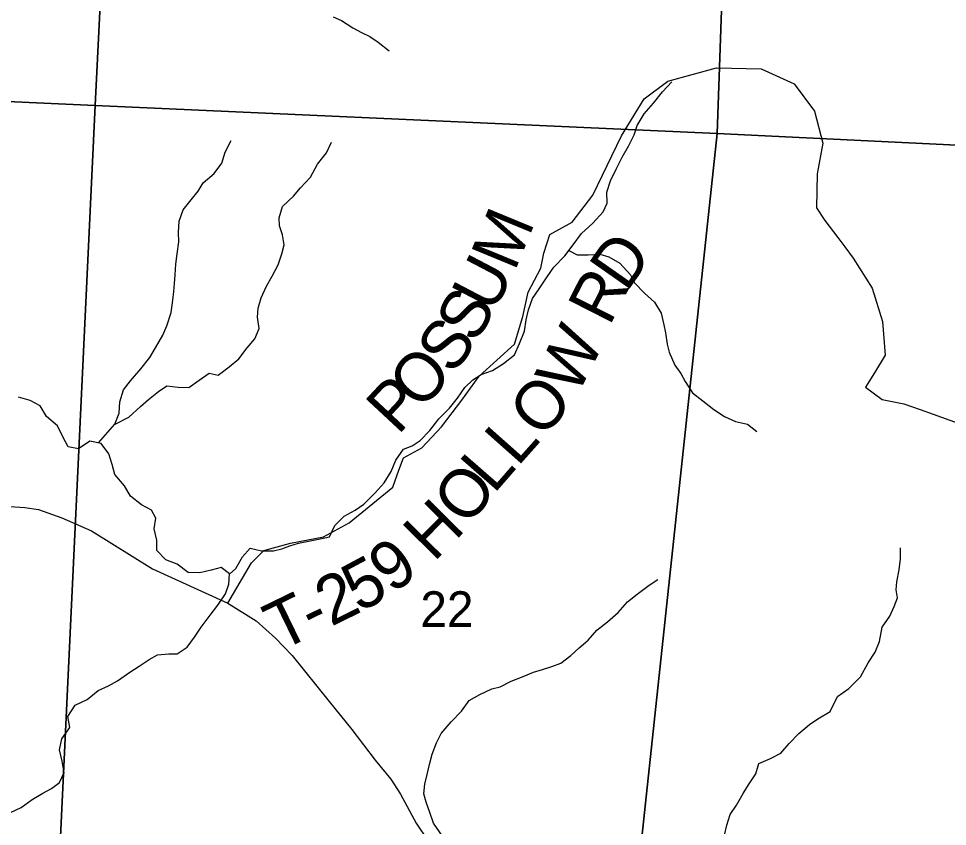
# Model space of a CAD drawing. Extents: x 1624196 to 2029251, y 146837 to 440034.
# Drawn here: x 1871132 to 1876880, y 255041 to 260043 of the extents above; entities that cross this region are included whole.
import ezdxf

# ---------------------------------------------------------------- set-up
doc = ezdxf.new("R2010")
doc.units = 0
for name, color, linetype in [('GM_X_Minor_River', 7, 'Continuous'), ('GM_X_Section', 7, 'Continuous'), ('GM_X_Section_Text', 7, 'Continuous'), ('GM_X_State_Route', 7, 'Continuous'), ('GM_X_Township_Road', 7, 'Continuous'), ('GM_X_Township_Road_Text', 7, 'Continuous'), ('GM_X_Township_ROW', 7, 'Continuous')]:
    doc.layers.add(name, color=color, linetype=linetype)

msp = doc.modelspace()

# ---------------------------------------------------------------- linework, layer by layer
at = {"layer": 'GM_X_Minor_River'}
for points in [[(1873078.7, 260053.8), (1873130.5, 260031.4), (1873200.1, 259986.8), (1873253.8, 259956.4), (1873305.6, 259931.9), (1873357.3, 259897.5), (1873424.8, 259842.9)], [(1872437.8, 256603.4), (1872476.1, 256638.6), (1872518.7, 256710.4), (1872565.1, 256764.1), (1872634.9, 256747.5), (1872708.8, 256746.9), (1872760.9, 256760.5), (1872811, 256778.1), (1872865.1, 256795.8), (1872937.2, 256809.2), (1872989.2, 256818.8), (1873057.3, 256834.3), (1873089.8, 256904.1), (1873146.2, 256961.7), (1873214.5, 256999.2), (1873268.7, 257036.9), (1873339.2, 257106.4), (1873393.7, 257168), (1873438.2, 257239.8), (1873466.7, 257309.6), (1873515.2, 257377.4), (1873567.4, 257397), (1873617.6, 257430.6), (1873678, 257492.2), (1873732.5, 257563.9), (1873799, 257631.4), (1873847.5, 257693.1), (1873894, 257758.8), (1873944.3, 257806.5), (1873994.6, 257840.1), (1874064.7, 257863.6), (1874133, 257907.1), (1874201.4, 257960.7), (1874231.9, 258030.5), (1874262.5, 258108.4), (1874273, 258178.4), (1874287.5, 258240.3), (1874312, 258310.2), (1874354.5, 258370), (1874403, 258443.7), (1874445.5, 258503.4), (1874512, 258575), (1874564.5, 258642.6), (1874615, 258712.3), (1874685.4, 258775.8), (1874750, 258847.4), (1874774.4, 258901.3), (1874772.9, 258969.4), (1874795.5, 259039.3), (1874832, 259115.1), (1874866.6, 259184.9), (1874907.1, 259252.7), (1874941.6, 259322.5), (1874960, 259380.4), (1875004.6, 259454.1), (1875061.1, 259519.8), (1875117.6, 259589.4), (1875174, 259651)], [(1871627.1, 257415.3), (1871669.3, 257465.9), (1871727.7, 257531.5), (1871754.3, 257599.4), (1871758.8, 257669.4), (1871781.4, 257745.4), (1871823.8, 257801.1), (1871888.3, 257874.7), (1871944.8, 257944.3), (1871979.3, 258004.1), (1872023.9, 258083.9), (1872050.3, 258141.7), (1872077, 258223.6), (1872087.6, 258299.6), (1872092, 258353.6), (1872096.4, 258403.6), (1872100.8, 258455.7), (1872105.3, 258521.7), (1872113.8, 258585.7), (1872124.4, 258661.7), (1872122.8, 258717.8), (1872125.4, 258787.9), (1872149.9, 258859.8), (1872200.4, 258921.4), (1872242.8, 258975.1), (1872275.2, 259027), (1872343.6, 259084.5), (1872390, 259148.2), (1872410.6, 259216.1), (1872447.1, 259287.9)], [(1871726.4, 257530), (1871814, 257574.9), (1871886.5, 257640.4), (1871936.8, 257684.1), (1871999.1, 257733.6), (1872049.4, 257769.3), (1872119.3, 257760.7), (1872185.2, 257758.2), (1872249.5, 257803.8), (1872311.8, 257847.3), (1872367.7, 257834.9), (1872436, 257886.4), (1872494.4, 257936), (1872546.9, 258003.7), (1872593.3, 258059.4), (1872621.8, 258125.2), (1872610.3, 258195.4), (1872614.8, 258249.4), (1872633.3, 258313.3), (1872665.8, 258387.2), (1872702.3, 258449), (1872738.8, 258518.8), (1872761.3, 258586.6), (1872775.8, 258642.6), (1872766.3, 258704.7), (1872746.7, 258759), (1872745.1, 258809), (1872765.6, 258878.9), (1872834.1, 258944.5), (1872876.5, 258996.2), (1872939, 259061.8), (1872981.6, 259141.6), (1873038.1, 259211.2), (1873068.6, 259279)], [(1874537, 258607.2), (1874590, 258580.4), (1874657.9, 258579.8), (1874729.9, 258585.3), (1874785.7, 258568.8), (1874853.4, 258528.2), (1874918.8, 258457.6), (1874944.3, 258407.4), (1875005.8, 258342.8), (1875067.3, 258288.3), (1875108.8, 258219.9), (1875126.2, 258147.7), (1875135.8, 258097.5), (1875145.2, 258027.4), (1875158.8, 257977.2), (1875194.1, 257896.9), (1875229.7, 257846.5), (1875257.3, 257796.2), (1875302.7, 257725.8), (1875366.3, 257677.3), (1875435.8, 257622.7), (1875501.4, 257580.1), (1875569.1, 257547.5), (1875642.9, 257532.9), (1875700.5, 257486.4)], [(1871081.2, 255127.7), (1871147.4, 255157.2), (1871215.7, 255206.8), (1871282, 255246.3), (1871336.2, 255275.9), (1871386.4, 255313.5), (1871414.9, 255375.4), (1871401.5, 255445.6), (1871386, 255515.8), (1871400.6, 255583.8), (1871449.1, 255653.5), (1871437.6, 255721.6), (1871482.1, 255791.4), (1871556.4, 255826.8), (1871624.8, 255882.4), (1871688.9, 255911.9), (1871745.2, 255943.5), (1871821.5, 255997), (1871877.8, 256032.6), (1871940.1, 256074.1), (1871992.3, 256103.8), (1872062.2, 256109.2), (1872114.2, 256108.8), (1872176.5, 256150.4), (1872220.9, 256212.1), (1872261.4, 256273.9), (1872318, 256349.5), (1872364.4, 256411.2), (1872412.9, 256480.9), (1872433.4, 256540.8), (1872437.9, 256604.9), (1872386.2, 256645.3), (1872324.2, 256627.8), (1872254.1, 256610.3), (1872182.1, 256612.9), (1872114.6, 256665.5), (1872042.9, 256692.1), (1871987.4, 256750.6), (1871987.9, 256814.6), (1871970.4, 256882.9), (1871980.9, 256948.9), (1871955.4, 256999.1), (1871893.7, 257031.6), (1871824.1, 257086.2), (1871786.7, 257150.6), (1871727.3, 257219.2), (1871711.8, 257281.4), (1871690.3, 257347.6), (1871642.9, 257412), (1871573, 257426.6), (1871502.7, 257379.1), (1871438.8, 257391.6), (1871405.4, 257454), (1871373.9, 257522.3), (1871304.4, 257578.9), (1871265, 257645.3), (1871203.3, 257677.8), (1871131.5, 257698.4)], [(1875500.9, 254987), (1875515.4, 255048.9), (1875535.9, 255114.9), (1875574.3, 255172.6), (1875616.8, 255244.4), (1875649.2, 255298.2), (1875693.8, 255365.9), (1875714.2, 255429.9), (1875786.4, 255461.3), (1875848.7, 255494.9), (1875901.1, 255554.5), (1875961.5, 255616.2), (1876025.9, 255671.7), (1876078.2, 255707.4), (1876154.5, 255752.8), (1876201.2, 255844.6), (1876269.5, 255894.1), (1876342, 255967.6), (1876390.7, 256053.4), (1876433.2, 256119.1), (1876459.7, 256187), (1876476.4, 256275), (1876524.9, 256342.7), (1876551.3, 256402.5), (1876571.8, 256456.4), (1876564.2, 256506.6), (1876566.5, 256556.6), (1876581.1, 256630.6), (1876589.7, 256698.6), (1876590.2, 256766.7)], [(1873756.1, 254980.6), (1873700.8, 255061.1), (1873677.3, 255127.4), (1873653.8, 255191.6), (1873640.2, 255243.8), (1873646.7, 255301.8), (1873661.2, 255361.8), (1873677.7, 255433.7), (1873692.1, 255487.7), (1873718.7, 255557.6), (1873747.1, 255615.4), (1873809.7, 255689), (1873874.1, 255754.6), (1873920.6, 255820.3), (1873986.9, 255857.9), (1874061.1, 255893.3), (1874113.1, 255904.9), (1874181.4, 255940.4), (1874255.6, 255969.9), (1874319.7, 255995.4), (1874373.8, 256013), (1874431.9, 256030.6), (1874488.1, 256052.2), (1874550.4, 256099.7), (1874600.7, 256147.4), (1874657.1, 256195), (1874711.5, 256256.7), (1874775.9, 256308.2), (1874842.3, 256365.8), (1874900.8, 256431.4), (1874961.1, 256479), (1875035.5, 256534.5), (1875087.7, 256570.1)]]:
    msp.add_lwpolyline(points, dxfattribs=at)
at = {"layer": 'GM_X_Section'}
for points in [[(1866483.9, 265233.4), (1871875.5, 264953), (1871606.9, 259505.4), (1866171.2, 259752), (1866199.3, 260498.3)], [(1871875.5, 264953), (1875645.1, 264736.1), (1875454.6, 259332.2), (1871606.9, 259505.4)], [(1875645.1, 264736.1), (1881242.4, 264351), (1880750.3, 259074.1), (1875454.6, 259332.2)], [(1871606.9, 259505.4), (1871337.4, 253843.7), (1866331.8, 254096.9), (1866313.6, 254654.5), (1866278.3, 255971.5), (1866237.4, 257382.6), (1866193.8, 258839.6), (1866171.2, 259752)], [(1871606.9, 259505.4), (1875454.6, 259332.2), (1874874, 253893.6), (1871337.4, 253843.7)], [(1880750.3, 259074.1), (1880438.9, 255740.8), (1880117, 255598.9), (1877784.8, 254573.7), (1876220.1, 253885), (1874874, 253893.6), (1875454.6, 259332.2)]]:
    msp.add_lwpolyline(points, close=True, dxfattribs=at)
at = {"layer": 'GM_X_State_Route'}
msp.add_lwpolyline([(1871047.3, 257023.7), (1871171, 257015.3), (1871254.9, 257002.7), (1871399.6, 256952.4), (1871584.2, 256870.6), (1871961, 256635.2), (1872426.8, 256422.7), (1872602.8, 256314.5), (1872722.8, 256206.2), (1872824.8, 256100), (1873054.7, 255813.6), (1873194.7, 255641.3), (1873338.7, 255450.9), (1873436.6, 255332.7), (1873496.6, 255240.5), (1873592.6, 255060.2), (1873664.6, 254954)], dxfattribs=at)
at = {"layer": 'GM_X_Township_Road'}
for points in [[(1872426.8, 256422.7), (1872517.5, 256579.1), (1872573.5, 256674.2), (1872649, 256748.9), (1872814.2, 256795.7), (1873019.3, 256833.7), (1873177.3, 256920.8), (1873448.1, 257141.9), (1873486.2, 257247.4), (1873513.7, 257323), (1873627.1, 257384.9), (1873749.9, 257514.8), (1873875.3, 257680.7), (1873982.4, 257828.9), (1874200.6, 258027), (1874252.1, 258198.4), (1874285.2, 258350.1), (1874364.2, 258496.9), (1874382, 258590.8), (1874420.4, 258706.3), (1874558.2, 258783.7), (1874685.6, 258949.6), (1874863.1, 259316.9), (1875003.9, 259546.7), (1875150.3, 259656), (1875452.4, 259738.2), (1875728.7, 259732.7), (1875931.1, 259638.5), (1876058, 259469.5), (1876110.2, 259272), (1876074.4, 259082.3), (1876070.3, 258871.9), (1876122.8, 258792.7), (1876201.7, 258687.2), (1876245.2, 258629.1)], [(1876245.2, 258629.1), (1876296.4, 258560.6), (1876415, 258373.8), (1876479, 258168.1), (1876494.9, 257959.3), (1876428.7, 257850.3), (1876372.8, 257761.2), (1876477.5, 257685), (1876610.5, 257658.4), (1876712.7, 257622), (1876791.4, 257594)]]:
    msp.add_lwpolyline(points, dxfattribs=at)
at = {"layer": 'GM_X_Township_ROW'}
msp.add_lwpolyline([(1876791.4, 257594), (1876999, 257520.2), (1877289, 257392.1), (1877670, 257312.4), (1878253.1, 257120.4), (1878511.9, 257137.3), (1878857.6, 257098.3), (1879106.1, 257099.4), (1879254.2, 257094.4), (1879446.6, 257075.9)], dxfattribs=at)

# ---------------------------------------------------------------- texts
at = {"layer": 'GM_X_Section_Text'}
msp.add_text('22', height=221, rotation=0.00001, dxfattribs=at).set_placement((1873618.8, 256276))
at = {"layer": 'GM_X_Township_Road_Text'}
for s, rotation, p in [('M', 67.56447, (1874202.3, 258472.4)), ('D', 54.99843, (1874894.7, 258343.6)), ('U', 62.36649, (1874067.2, 258211.6)), ('R', 63.01078, (1874788.6, 258133.5)), ('S', 60.05833, (1873959.9, 258024.7)), ('S', 53.46173, (1873818.7, 257830.5)), ('W', 63.09845, (1874588.1, 257701.1)), ('O', 47.66956, (1873619.9, 257609.8)), ('P', 47.03305, (1873479.5, 257459)), ('O', 49.30161, (1874372.2, 257435.5)), ('L', 48.39457, (1874219.8, 257263.9)), ('L', 48.87434, (1874072.6, 257095.3)), ('O', 52.10891, (1873913.3, 256890.4)), ('H', 45.26659, (1873701.7, 256673.5)), ('9', 36.74049, (1873444.4, 256476.3)), ('5', 28.21504, (1873240.6, 256362.8)), ('2', 26.34068, (1873065.4, 256275.9)), ('T', 25.95937, (1872751, 256122.7)), ('-', 26.04136, (1872953.2, 256221.1))]:
    msp.add_text(s, height=300, rotation=rotation, dxfattribs=at).set_placement(p)

doc.saveas('drawing.dxf')
